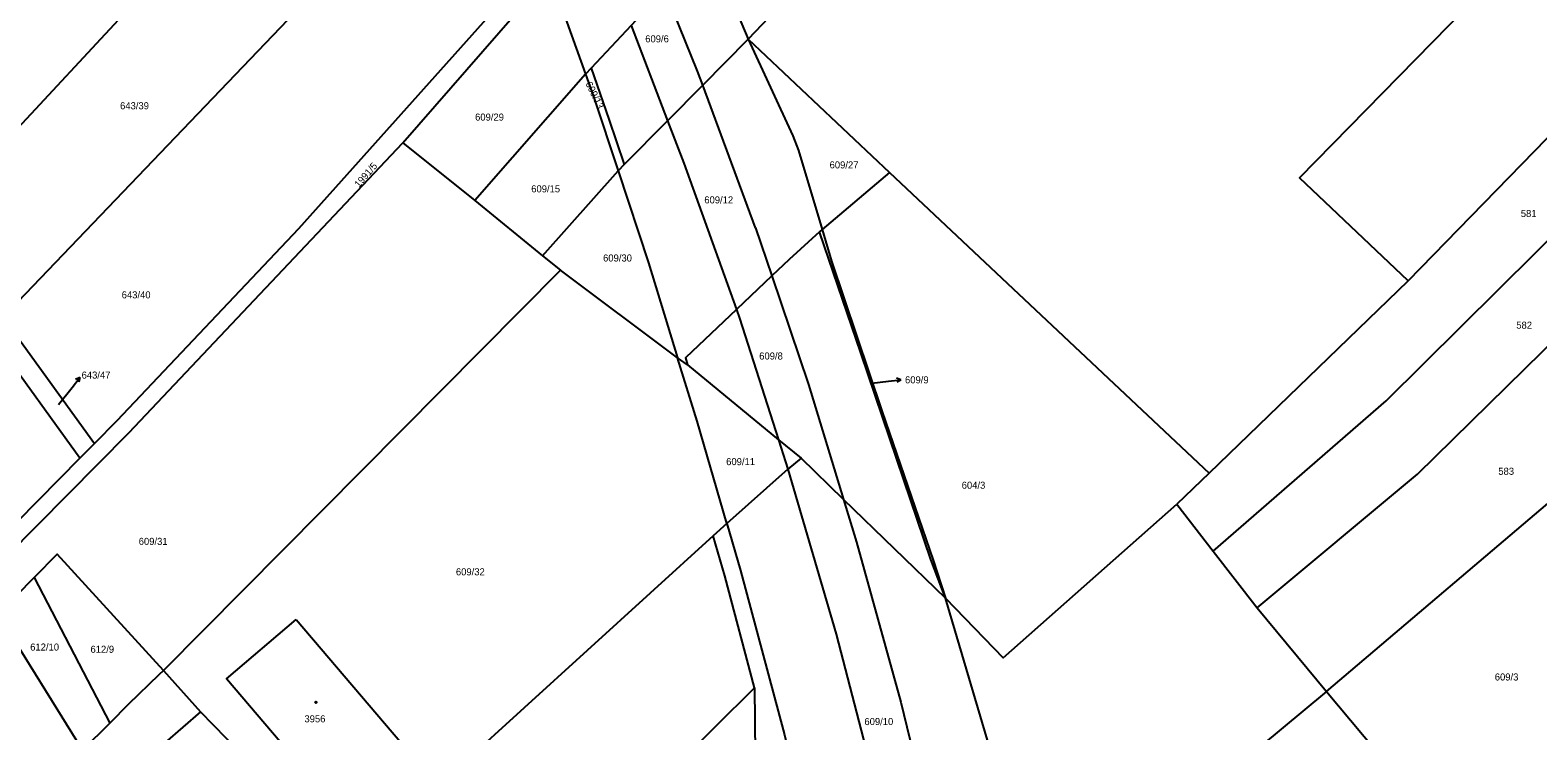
# Model space of a CAD drawing. Extents: x -679220 to -673243, y -1075091 to -1066557.
# Drawn here: x -675549.1 to -675185.8, y -1071210.8 to -1071042 of the extents above; entities that cross this region are included whole.
import ezdxf

# ---------------------------------------------------------------- set-up
doc = ezdxf.new("R2010")
doc.units = 0
for name, color, linetype in [('Hranice parcel', 7, 'Continuous'), ('Parcelní čísla', 7, 'Continuous'), ('Pop  PČ popisy', 7, 'Continuous'), ('Vnitřní kresba', 7, 'Continuous'), ('Značky budov', 7, 'Continuous')]:
    doc.layers.add(name, color=color, linetype=linetype)

msp = doc.modelspace()

# ---------------------------------------------------------------- linework, layer by layer
at = {"layer": 'Hranice parcel'}
for p, q in [((-675286.06, -1070949.03), (-675376.09, -1071044.19)), ((-675566.19, -1071080.73), (-675475.05, -1070982.8)), ((-675217.09, -1071102.41), (-675112.69, -1070995.23)), ((-675555.6, -1071111.1), (-675451.1, -1071001.96)), ((-675459.29, -1071069.12), (-675423.89, -1071028.58)), ((-675423.89, -1071028.58), (-675415.27, -1071052.56)), ((-675376.09, -1071044.19), (-675342, -1071076.27)), ((-675413.91, -1071051.11), (-675415.27, -1071052.56)), ((-675415.27, -1071052.56), (-675441.98, -1071083.02)), ((-675459.29, -1071069.12), (-675441.98, -1071083.02)), ((-675425.66, -1071096.37), (-675407.43, -1071075.85)), ((-675405.97, -1071074.38), (-675407.43, -1071075.85)), ((-675342, -1071076.27), (-675358.29, -1071090.04)), ((-675342, -1071076.27), (-675265, -1071148.73)), ((-675441.98, -1071083.02), (-675425.66, -1071096.37)), ((-675358.29, -1071090.04), (-675358.86, -1071090.57)), ((-675425.66, -1071096.37), (-675421.3, -1071099.81)), ((-675421.3, -1071099.81), (-675516.96, -1071196.23)), ((-675393.1, -1071120.93), (-675421.3, -1071099.81)), ((-675265, -1071148.73), (-675217.09, -1071102.41)), ((-675555.6, -1071111.1), (-675533.59, -1071141.55)), ((-675537.1, -1071145.11), (-675559.06, -1071114.71)), ((-675390.68, -1071122.62), (-675393.1, -1071120.93)), ((-675236.72, -1071201.3), (-675149.18, -1071126.97)), ((-675533.59, -1071141.55), (-675537.1, -1071145.11)), ((-675537.1, -1071145.11), (-675564.9, -1071173.26)), ((-675265, -1071148.73), (-675272.77, -1071156.22)), ((-675272.77, -1071156.22), (-675264.04, -1071167.52)), ((-675381.25, -1071160.85), (-675384.54, -1071163.84)), ((-675384.54, -1071163.84), (-675471.79, -1071243.14)), ((-675264.04, -1071167.52), (-675253.47, -1071181.18)), ((-675548.12, -1071173.82), (-675556.91, -1071182.67)), ((-675548.12, -1071173.82), (-675529.92, -1071208.94)), ((-675556.91, -1071182.67), (-675536.45, -1071215.49)), ((-675253.47, -1071181.18), (-675236.72, -1071201.3)), ((-675516.96, -1071196.23), (-675508.08, -1071206.21)), ((-675446.14, -1071271.03), (-675374.52, -1071200.43)), ((-675236.72, -1071201.3), (-675306.22, -1071258.94)), ((-675236.72, -1071201.3), (-675217.03, -1071224.76)), ((-675471.79, -1071243.14), (-675508.08, -1071206.21)), ((-675529.92, -1071208.94), (-675536.45, -1071215.49))]:
    msp.add_line(p, q, dxfattribs=at)
for points in [[(-675217.09, -1071102.41), (-675243.22, -1071077.53), (-675159.09, -1070991.63)], [(-675385.88, -1071021.16), (-675394.2, -1071030.02), (-675396.22, -1071032.18), (-675404.31, -1071040.84), (-675413.91, -1071051.11)], [(-675385.88, -1071021.16), (-675384.11, -1071025.06), (-675376.09, -1071044.19)], [(-675425.54, -1071023.98), (-675484.46, -1071089.88), (-675528.18, -1071136.08), (-675533.59, -1071141.55)], [(-675264.04, -1071167.52), (-675222.35, -1071131.33), (-675123.11, -1071032.84)], [(-675405.97, -1071074.38), (-675395.5, -1071063.8), (-675387.03, -1071055.24), (-675376.09, -1071044.19)], [(-675376.09, -1071044.19), (-675365.29, -1071067.43), (-675363.98, -1071071), (-675358.29, -1071090.04)], [(-675413.91, -1071051.11), (-675409.64, -1071063.44), (-675405.97, -1071074.38)], [(-675415.27, -1071052.56), (-675413.31, -1071058), (-675407.43, -1071075.85)], [(-675595.97, -1071207.39), (-675562.02, -1071176.05), (-675525.28, -1071139.02), (-675459.29, -1071069.12)], [(-675253.47, -1071181.18), (-675214.84, -1071148.94), (-675133.05, -1071068.75)], [(-675407.43, -1071075.85), (-675400.13, -1071098.03), (-675393.1, -1071120.93)], [(-675358.86, -1071090.57), (-675366.24, -1071097.27), (-675370.39, -1071101.21), (-675378.91, -1071109.29), (-675391.16, -1071120.91), (-675390.68, -1071122.62)], [(-675328.57, -1071178.83), (-675332.07, -1071169.49), (-675340.26, -1071145.35), (-675348.9, -1071119.69), (-675358.86, -1071090.57)], [(-675358.29, -1071090.04), (-675356.02, -1071097.62), (-675343.86, -1071133.73), (-675331.5, -1071169.7), (-675328.57, -1071178.83)], [(-675381.25, -1071160.85), (-675388.41, -1071136.23), (-675393.1, -1071120.93)], [(-675390.68, -1071122.62), (-675368.78, -1071140.65), (-675363.33, -1071145.13)], [(-675363.33, -1071145.13), (-675366.49, -1071147.78), (-675381.25, -1071160.85)], [(-675328.57, -1071178.83), (-675353.11, -1071155.03), (-675363.33, -1071145.13)], [(-675328.57, -1071178.83), (-675314.61, -1071193.24), (-675272.77, -1071156.22)], [(-675381.25, -1071160.85), (-675377.95, -1071172.19), (-675367.34, -1071211.72), (-675358.08, -1071249.54), (-675352.31, -1071272.89), (-675350.41, -1071281.79)], [(-675374.52, -1071200.43), (-675381.74, -1071173.49), (-675384.54, -1071163.84)], [(-675516.96, -1071196.23), (-675542.62, -1071168.27), (-675548.12, -1071173.82)], [(-675306.22, -1071258.94), (-675315.72, -1071222.3), (-675328.57, -1071178.83)], [(-675485.02, -1071183.99), (-675457.72, -1071215.99), (-675474.56, -1071230.24), (-675501.78, -1071198.25), (-675485.02, -1071183.99)], [(-675516.96, -1071196.23), (-675518.06, -1071197.33), (-675525.37, -1071204.37), (-675529.92, -1071208.94)], [(-675374.52, -1071200.43), (-675373.82, -1071272.42), (-675446.14, -1071271.03)], [(-675508.08, -1071206.21), (-675546.32, -1071239.5), (-675530.59, -1071261.24)]]:
    msp.add_lwpolyline(points, dxfattribs=at)
at = {"layer": 'Pop  PČ popisy'}
for p, q in [((-675542.25, -1071132.2), (-675539, -1071128.05)), ((-675539, -1071128.05), (-675537.15, -1071125.69)), ((-675537.15, -1071125.69), (-675538.16, -1071126.17)), ((-675537.15, -1071125.69), (-675537.37, -1071126.78)), ((-675346.29, -1071127.03), (-675342.27, -1071126.57)), ((-675342.27, -1071126.57), (-675339.29, -1071126.2)), ((-675339.29, -1071126.2), (-675340.35, -1071125.83)), ((-675339.29, -1071126.2), (-675340.22, -1071126.82))]:
    msp.add_line(p, q, dxfattribs=at)
at = {"layer": 'Vnitřní kresba'}
for p, q in [((-675388.28, -1071051.87), (-675396.22, -1071032.18)), ((-675404.31, -1071040.84), (-675395.5, -1071063.8)), ((-675387.03, -1071055.24), (-675388.28, -1071051.87)), ((-675374.31, -1071089.61), (-675387.03, -1071055.24)), ((-675395.5, -1071063.8), (-675391.58, -1071074.02)), ((-675391.58, -1071074.02), (-675378.91, -1071109.29)), ((-675374.31, -1071089.61), (-675370.39, -1071101.21)), ((-675370.39, -1071101.21), (-675361.55, -1071127.36)), ((-675378.91, -1071109.29), (-675378.15, -1071111.41)), ((-675378.15, -1071111.41), (-675368.78, -1071140.65)), ((-675361.55, -1071127.36), (-675353.11, -1071155.03)), ((-675368.78, -1071140.65), (-675366.49, -1071147.78)), ((-675366.49, -1071147.78), (-675354.85, -1071187.49)), ((-675353.11, -1071155.03), (-675349.97, -1071165.35)), ((-675349.97, -1071165.35), (-675339.33, -1071203.86)), ((-675354.85, -1071187.49), (-675344.92, -1071226.02)), ((-675339.33, -1071203.86), (-675329.9, -1071242.62))]:
    msp.add_line(p, q, dxfattribs=at)
at = {"layer": 'Značky budov'}
msp.add_circle((-675480.25, -1071203.94), 0.175, dxfattribs=at)

# ---------------------------------------------------------------- texts
at = {"layer": 'Parcelní čísla'}
for s, p in [('609/6', (-675400.88, -1071044.93)), ('643/39', (-675527.42, -1071061.05)), ('609/29', (-675441.88, -1071063.78)), ('609/27', (-675356.46, -1071075.3)), ('609/15', (-675428.35, -1071081.07)), ('609/12', (-675386.65, -1071083.73)), ('581', (-675189.91, -1071087)), ('609/30', (-675411.04, -1071097.73)), ('643/40', (-675527.03, -1071106.61)), ('582', (-675191, -1071113.91)), ('609/8', (-675373.42, -1071121.34)), ('643/47', (-675536.69, -1071125.94)), ('609/9', (-675338.29, -1071127.08)), ('609/11', (-675381.38, -1071146.79)), ('583', (-675195.33, -1071149.11)), ('604/3', (-675324.63, -1071152.47)), ('609/31', (-675522.93, -1071166)), ('609/32', (-675446.5, -1071173.33)), ('612/10', (-675549.08, -1071191.46)), ('612/9', (-675534.55, -1071192)), ('609/3', (-675196.18, -1071198.67)), ('3956', (-675483, -1071208.75)), ('609/10', (-675348.07, -1071209.41))]:
    msp.add_text(s, height=1.7, dxfattribs=at).set_placement(p)
for s, rotation, p in [('609/13', 296, (-675415.34, -1071054.88)), ('1991/5', 49, (-675469.86, -1071080.05))]:
    msp.add_text(s, height=1.7, rotation=rotation, dxfattribs=at).set_placement(p)

doc.saveas('drawing.dxf')
